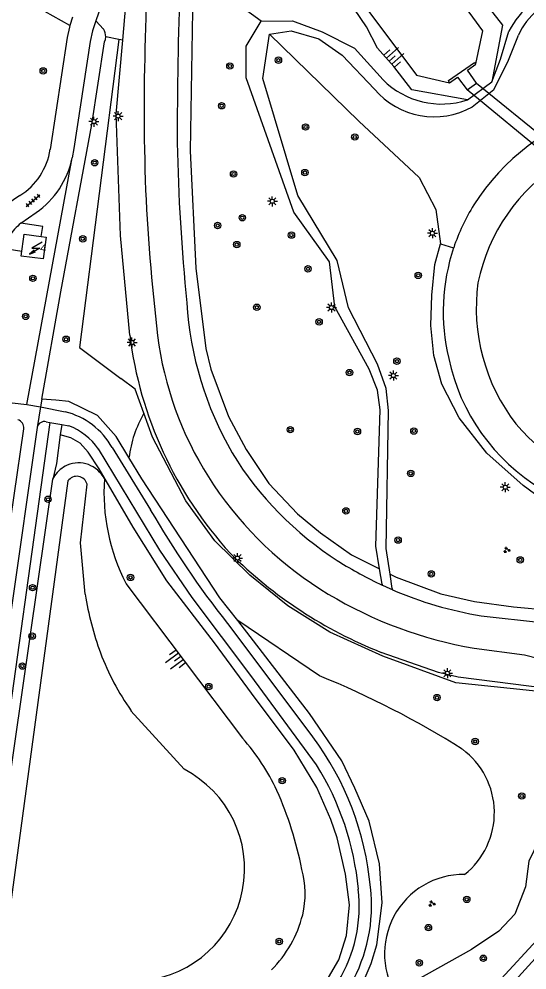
# Model space of a CAD drawing. Extents: x 128000 to 131008, y 398996 to 402500.
# Drawn here: x 128567.7 to 128631.2, y 400118.4 to 400237.2 of the extents above; entities that cross this region are included whole.
import ezdxf

# ---------------------------------------------------------------- set-up
doc = ezdxf.new("R2010")
doc.units = 0
for name, color, linetype in [('gg-afsc-hekwerk', 7, 'Continuous'), ('gg-anno-huisnummerreeks BGT', 7, 'Continuous'), ('gg-bbg-hoofdgebouw', 7, 'Continuous'), ('gg-knt-onverhard', 7, 'Continuous'), ('gg-knt-verharding', 7, 'Continuous'), ('gg-kntw-beschoeiing', 7, 'Continuous'), ('gg-kntw-bovenkant insteek waterloop', 7, 'Continuous'), ('gg-kntw-waterlijn', 7, 'Continuous'), ('gg-kwrk-duiker nz vlak', 7, 'Continuous'), ('gg-kwrk-uitstroombak niveau min 01', 7, 'Continuous'), ('gt-grn-groengrens', 7, 'Continuous'), ('gt-grn-weggrens', 7, 'Continuous'), ('gt-symb-boom', 7, 'Continuous'), ('gt-symb-groenvak', 7, 'Continuous'), ('gt-symb-lichtmast', 7, 'Continuous'), ('gt-symb-talud symbool', 7, 'Continuous'), ('gt-symb-tegel verharding', 7, 'Continuous'), ('gt-symb-trafo symbool', 7, 'Continuous')]:
    doc.layers.add(name, color=color, linetype=linetype)

# ---------------------------------------------------------------- blocks, each defined once
blk = doc.blocks.new('gt0-GRVAK')
at = {"layer": 'gt-symb-groenvak'}
for p, q in [((-0.11, 0.19), (-0.23, 0.24)), ((-0.18, 0.15), (0.09, 0.15)), ((-0.09, 0.21), (-0.16, 0.32)), ((-0.05, 0.21), (-0.05, 0.39)), ((0, 0.21), (0.06, 0.32)), ((0.01, 0.19), (0.13, 0.24)), ((0.26, -0.05), (0.2, 0.06)), ((0.3, -0.05), (0.3, 0.13)), ((0.35, -0.05), (0.41, 0.06)), ((-0.25, -0.23), (-0.36, -0.18)), ((-0.32, -0.26), (-0.05, -0.26)), ((-0.23, -0.21), (-0.29, -0.1)), ((-0.18, -0.2), (-0.18, -0.02)), ((-0.14, -0.21), (-0.07, -0.1)), ((-0.12, -0.23), (0, -0.18)), ((0.24, -0.07), (0.12, -0.02)), ((0.17, -0.11), (0.44, -0.11)), ((0.37, -0.07), (0.49, -0.02))]:
    blk.add_line(p, q, dxfattribs=at)
blk = doc.blocks.new('gt0-BOOM')
at = {"layer": 'gt-symb-boom'}
for radius in [0.4, 0.2]:
    blk.add_circle((0, 0), radius, dxfattribs=at)
blk = doc.blocks.new('gt0-LMAST')
at = {"layer": 'gt-symb-lichtmast'}
for p, q in [((-0.18, 0.17), (-0.45, 0.44)), ((-0.01, 0.25), (-0.01, 0.62)), ((0.17, 0.17), (0.44, 0.44)), ((-0.26, 0), (-0.63, 0)), ((-0.18, -0.18), (-0.45, -0.45)), ((-0.01, -0.25), (-0.01, -0.63)), ((0.44, -0.45), (0.17, -0.18)), ((0.24, 0), (0.62, 0))]:
    blk.add_line(p, q, dxfattribs=at)
blk.add_circle((-0.01, 0), 0.25, dxfattribs=at)
blk = doc.blocks.new('gt0-TALUD_1')
at = {"layer": 'gt-symb-talud symbool'}
for p, q in [((-1, -1), (-1, 0)), ((-0.5, -2), (-0.5, 0)), ((0.5, -2), (0.5, 0)), ((1, -1), (1, 0)), ((0, -1), (0, 0))]:
    blk.add_line(p, q, dxfattribs=at)
blk = doc.blocks.new('gt0-HSP')
at = {"layer": 'gt-symb-trafo symbool'}
for points in [[(0.77, 0.75), (-0.53, 0), (0.47, 0), (-0.83, -0.75)], [(-0.22, -0.24), (-0.83, -0.75), (-0.08, -0.48)]]:
    blk.add_lwpolyline(points, dxfattribs=at)
blk = doc.blocks.new('gt0-TEG1')
at = {"layer": 'gt-symb-tegel verharding'}
for p, q in [((-1.13, 0), (1.12, 0)), ((-0.9, -0.25), (-0.9, 0.25)), ((-0.45, -0.25), (-0.45, 0.25)), ((0, -0.25), (0, 0.25)), ((0.45, -0.25), (0.45, 0.25)), ((0.9, -0.25), (0.9, 0.25))]:
    blk.add_line(p, q, dxfattribs=at)

msp = doc.modelspace()

# ---------------------------------------------------------------- linework, layer by layer
at = {"layer": 'gg-afsc-hekwerk'}
for points in [[(128580.66, 400234.56), (128581.18, 400240.43), (128582.3, 400250.62)], [(128581.54, 400197.74), (128580.4, 400210.16), (128579.86, 400225.31), (128580.66, 400234.56)], [(128649.39, 400151.6), (128622.56, 400155), (128620.12, 400155.61), (128612.97, 400158.11)]]:
    msp.add_lwpolyline(points, dxfattribs=at)
for centre, radius, start, end in [((128630.65, 400203.86), 49.49, 187.1045, 222.4274), ((128633.35, 400209.74), 55.51, 225.0258, 248.4624)]:
    msp.add_arc(centre, radius, start, end, dxfattribs=at)
at = {"layer": 'gg-bbg-hoofdgebouw'}
msp.add_line((128568.06, 400208.2), (128568.27, 400209.71), dxfattribs=at)
for points in [[(128568.27, 400209.71), (128568.36, 400210.35), (128570.49, 400210.05)], [(128570.49, 400210.05), (128571.09, 400209.97), (128570.71, 400207.24), (128567.98, 400207.61), (128568.06, 400208.2)]]:
    msp.add_lwpolyline(points, dxfattribs=at)
at = {"layer": 'gg-knt-onverhard'}
for p, q in [((128623.73, 400227.11), (128626.8, 400229.37)), ((128613.06, 400166.64), (128612.75, 400168.54)), ((128614.33, 400166.09), (128614.06, 400167.89)), ((128613.06, 400166.64), (128613.08, 400166.51)), ((128614.33, 400166.09), (128614.35, 400165.94))]:
    msp.add_line(p, q, dxfattribs=at)
for points in [[(128612.75, 400168.54), (128612.3, 400171.38), (128612.83, 400188.42), (128612.5, 400190.87), (128611.44, 400193.48), (128607.15, 400201.27), (128606.49, 400206.88), (128602.05, 400213.08), (128596.1, 400229.86), (128596.09, 400233.83), (128597.95, 400236.93)], [(128597.95, 400236.93), (128601.86, 400236.98), (128605.56, 400235.62), (128609.61, 400233.58), (128613.19, 400229.62)], [(128614.06, 400167.89), (128613.57, 400171.08), (128613.88, 400188.3), (128613.56, 400191.07), (128612.49, 400194.11), (128608.86, 400201.15), (128607.47, 400207.05), (128602.56, 400215.17), (128598.18, 400229.77), (128599.01, 400235.33)], [(128599.01, 400235.33), (128601.7, 400235.73), (128605.16, 400234.73), (128608.1, 400232.7), (128612.11, 400228.45)], [(128626.8, 400229.37), (128627.86, 400232.2), (128628.92, 400235.69)], [(128624.34, 400226.26), (128627.04, 400228.4), (128628.76, 400231.85), (128630.12, 400235.21)]]:
    msp.add_lwpolyline(points, dxfattribs=at)
for centre, radius, start, end in [((128639.1, 400230.39), 11.48, 108.2115, 152.4752), ((128637.82, 400231.72), 8.46, 102.5643, 155.6271), ((128620.49, 400236.9), 10.31, 224.9265, 288.2963), ((128619.55, 400234.75), 9.75, 220.2482, 299.448)]:
    msp.add_arc(centre, radius, start, end, dxfattribs=at)
at = {"layer": 'gg-knt-verharding'}
for p, q in [((128574.37, 400237.43), (128574.07, 400236.38)), ((128577.32, 400236.98), (128578.26, 400235.96)), ((128568.66, 400189.06), (128574.34, 400219.86)), ((128567.94, 400211.72), (128569.86, 400213.03)), ((128566.21, 400208.5), (128568.06, 400208.2)), ((128564.27, 400189.55), (128568.66, 400189.06)), ((128570.56, 400189.75), (128570.39, 400188.79)), ((128570.39, 400188.79), (128573.46, 400188.16)), ((128571.1, 400186.91), (128571.56, 400186.83)), ((128571.56, 400186.83), (128573.04, 400186.57)), ((128573.04, 400186.57), (128573.92, 400186.42)), ((128579.34, 400183.68), (128584.12, 400175.91)), ((128593.74, 400161.72), (128604.42, 400147.54))]:
    msp.add_line(p, q, dxfattribs=at)
for points in [[(128579.51, 400243.97), (128579.28, 400242.95), (128579, 400241.95), (128577.32, 400236.98)], [(128577.32, 400236.98), (128576.88, 400235.73), (128576.6, 400234.39), (128574.55, 400221.03), (128574.34, 400219.86)], [(128574.07, 400236.38), (128574.01, 400236.18), (128573.73, 400234.89), (128571.59, 400220.93)], [(128570.56, 400189.75), (128572.93, 400203.15), (128576.79, 400224.04), (128578.38, 400234.34), (128578.49, 400234.65), (128578.54, 400234.97)], [(128567.8, 400215.15), (128566.23, 400214.09), (128565.38, 400213.36)], [(128570.49, 400210.05), (128570.66, 400211.29), (128567.94, 400211.72)], [(128569.96, 400186.2), (128566.68, 400163.14), (128563.16, 400138.16), (128559.74, 400113.49), (128553.29, 400067.29)], [(128558.45, 400115.78), (128562.02, 400141.51), (128565.91, 400169.36), (128568.29, 400186.03)], [(128604.89, 400144.05), (128596.67, 400155.24), (128589.32, 400164.97), (128585.29, 400170.86), (128577.63, 400183.51)], [(128614.35, 400165.94), (128613.71, 400166.22), (128613.08, 400166.51)], [(128625.43, 400162.69), (128640.53, 400161), (128643.77, 400160.58), (128644.65, 400160.42), (128645.5, 400160.23), (128646.32, 400160.01), (128649.43, 400159.08), (128650.2, 400158.9), (128650.98, 400158.75), (128651.77, 400158.66), (128652.58, 400158.63), (128653.43, 400158.67)], [(128624.57, 400158.64), (128630.86, 400157.82), (128636.24, 400156.44), (128643.02, 400155.56), (128652.65, 400154.04), (128655.01, 400153.42)]]:
    msp.add_lwpolyline(points, dxfattribs=at)
for centre, radius, start, end in [((128840.5, 400231.22), 257.04, 174.5129, 178.9065), ((129161.65, 400221.31), 574.19, 177.94808, 179.95489), ((128576.87, 400235.04), 1.67, 357.38, 33.4606), ((128855.06, 400225.99), 271.73, 177.8629, 182.1427), ((128648.03, 400199.13), 27.81, 106.0622, 147.7182), ((128844.04, 400227.1), 256.63, 181.1924, 185.6655), ((128563.37, 400222.19), 8.32, 302.2036, 351.3258), ((128563.37, 400222.18), 11.22, 305.3249, 348.0341), ((128647.86, 400199.55), 23.3, 122.0585, 168.2997), ((128835.86, 400227.72), 252.63, 182.6971, 187.1012), ((128646.04, 400200.62), 25.33, 148.1548, 161.537), ((128573.58, 400205.13), 8.67, 130.5611, 145.0954), ((128645.98, 400200.65), 25.27, 161.5565, 193.3316), ((128648.46, 400201.13), 23.63, 172.3527, 217.7658), ((128631.56, 400204.55), 42.99, 183.7068, 210.0502), ((128628.41, 400203.38), 43.79, 189.056, 213.7936), ((128645.82, 400199.94), 24.96, 191.8275, 239.1141), ((128571.3, 400179.21), 9.2, 29.0495, 76.4389), ((128567.25, 400186.16), 1.05, 353.1895, 72.5745), ((128570.89, 400185.98), 0.959, 77.2928, 166.2572), ((128648.46, 400202.44), 24.46, 220.1905, 264.5214), ((128570.79, 400178.6), 8.42, 35.6118, 68.1828), ((128630.03, 400204.78), 41.8, 211.3791, 237.5418), ((128630.17, 400204.76), 46.02, 214.0004, 238.804), ((128692.24, 400238.92), 125.15, 210.231, 218.0854), ((128633.1, 400209.53), 47.45, 237.4947, 245.0429), ((128633.38, 400210.42), 52.52, 239.0114, 260.3456), ((128633.18, 400209.65), 47.6, 246.7025, 260.6393), ((128574.94, 400125.49), 36.81, 5.1435, 36.8066), ((128574.37, 400125.15), 35.9, 5.4437, 31.7741), ((128591.92, 400126.46), 18.3, 291.2144, 6.5868), ((128591.97, 400126.44), 19.78, 293.7941, 6.8212)]:
    msp.add_arc(centre, radius, start, end, dxfattribs=at)
at = {"layer": 'gg-kntw-beschoeiing'}
for points in [[(128617.8, 400246.49), (128625.63, 400235.73), (128624.72, 400231.63)], [(128609.4, 400240.84), (128617.35, 400230.2), (128621.51, 400229.24)]]:
    msp.add_lwpolyline(points, dxfattribs=at)
at = {"layer": 'gg-kntw-bovenkant insteek waterloop'}
for p, q in [((128571.91, 400179.75), (128572.16, 400180.17)), ((128581.06, 400166.73), (128595.62, 400147.41)), ((128650.14, 400141.4), (128570.22, 400054.89)), ((128571.64, 400053.48), (128651.34, 400140.91))]:
    msp.add_line(p, q, dxfattribs=at)
for points in [[(128620.22, 400248.13), (128620.3, 400247.51), (128623.48, 400242.89), (128623.95, 400241.65), (128624.8, 400240.45), (128626.45, 400238.55), (128628.1, 400236.42), (128626.8, 400229.37)], [(128623.73, 400227.11), (128616.79, 400228.37), (128614.54, 400231.27), (128612.51, 400233.55), (128611.14, 400236.22), (128609.6, 400238.45), (128608.56, 400239.45), (128607.92, 400239.84)], [(128556.9, 400072.34), (128557.29, 400078.54), (128564.28, 400126.73), (128571.91, 400179.75)]]:
    msp.add_lwpolyline(points, dxfattribs=at)
for centre, radius, start, end in [((128575.15, 400178.17), 3.6, 113.533, 146.2663), ((128575.15, 400178.17), 3.6, 26.4262, 113.5385), ((128603.16, 400178.09), 24.85, 176.111, 207.1956), ((128574.19, 400128.61), 28.51, 25.436, 41.2641), ((128557.01, 400121.88), 46.93, 11.2157, 23.8427), ((128591.97, 400127.98), 11.48, 346.7649, 15.3198), ((128588.54, 400129.05), 15.07, 315.2818, 345.7806)]:
    msp.add_arc(centre, radius, start, end, dxfattribs=at)
at = {"layer": 'gg-kntw-waterlijn'}
msp.add_line((128588.33, 400143.51), (128581.69, 400150.82), dxfattribs=at)
for points in [[(128573.82, 400179.52), (128566.64, 400126.61), (128558.85, 400072.92)], [(128575.96, 400165.36), (128575.4, 400171.78), (128576.21, 400179.1)]]:
    msp.add_lwpolyline(points, dxfattribs=at)
for centre, radius, start, end in [((128574.92, 400178.76), 1.34, 14.6972, 145.4863), ((128613.97, 400171.4), 38.48, 189.0249, 200.301), ((128608.81, 400169.76), 33.07, 200.7384, 214.9263), ((128581.87, 400131.07), 14.02, 275.8141, 62.5632)]:
    msp.add_arc(centre, radius, start, end, dxfattribs=at)
at = {"layer": 'gg-kwrk-duiker nz vlak'}
for p, q in [((128644.02, 400211.59), (128623.68, 400228.37)), ((128624.87, 400229.19), (128644.77, 400212.98))]:
    msp.add_line(p, q, dxfattribs=at)
at = {"layer": 'gg-kwrk-uitstroombak niveau min 01'}
msp.add_line((128623.68, 400228.37), (128624.87, 400229.19), dxfattribs=at)
for points in [[(128621.51, 400229.24), (128621.35, 400229.53), (128624.6, 400231.79), (128624.72, 400231.63)], [(128624.87, 400229.19), (128623.72, 400230.81), (128624.76, 400231.57), (128624.72, 400231.63)], [(128621.51, 400229.24), (128622.47, 400229.95), (128623.68, 400228.37)]]:
    msp.add_lwpolyline(points, dxfattribs=at)
at = {"layer": 'gt-grn-groengrens'}
for p, q in [((128597.95, 400236.93), (128591.22, 400241.87)), ((128574.07, 400236.38), (128565.68, 400241.12)), ((128580.19, 400234.65), (128578.54, 400234.97)), ((128580.66, 400234.56), (128580.19, 400234.65)), ((128620.35, 400209.12), (128622.01, 400208.64)), ((128572.32, 400189.59), (128570.56, 400189.75)), ((128571.56, 400186.83), (128554.64, 400065.83)), ((128573.04, 400186.57), (128572.86, 400185.27)), ((128605.25, 400155.18), (128595.03, 400162.08))]:
    msp.add_line(p, q, dxfattribs=at)
for points in [[(128589.38, 400238.24), (128589.09, 400220.76), (128589.81, 400206.11), (128591.05, 400196.08), (128591.68, 400193.46), (128593.87, 400187.55), (128596.1, 400183.44), (128598.9, 400179.21), (128602.49, 400175.43), (128605.37, 400173.02), (128609.25, 400170.28), (128612.75, 400168.54)], [(128599.01, 400235.33), (128610.17, 400224.44), (128617.71, 400217.41), (128619.79, 400213.41), (128620.35, 400209.12)], [(128580.19, 400234.65), (128575.27, 400196.17), (128580.42, 400192.33)], [(128658.3, 400170.33), (128648.38, 400172.03), (128642.17, 400173.05), (128637.37, 400174.32), (128635.12, 400175.71), (128630.71, 400178.95), (128626.17, 400183), (128622.68, 400187.39), (128620.53, 400191.59), (128619.53, 400195.19), (128619.15, 400198.95), (128619.27, 400202.72), (128619.64, 400206.54), (128620.35, 400209.12)], [(128583.31, 400187.98), (128582.22, 400190.99), (128580.42, 400192.33)], [(128581.44, 400182.43), (128579.84, 400185.07), (128577.53, 400187.69), (128573.93, 400189.44), (128572.32, 400189.59)], [(128652.96, 400150.49), (128638.63, 400152.6), (128622.27, 400154.32), (128613.15, 400157.63), (128606.54, 400160.62), (128601.28, 400163.94), (128596.54, 400167.75), (128592.16, 400172.04), (128588.53, 400177.03), (128584.4, 400184.97), (128583.31, 400187.98)], [(128572.86, 400185.27), (128572.37, 400181.71), (128571.91, 400179.75)], [(128606.07, 400116.99), (128607.68, 400119.72), (128608.61, 400122.76), (128608.98, 400126.6), (128608.49, 400130.41), (128607.46, 400134.93), (128606.66, 400137.22), (128604.92, 400141.22), (128602.07, 400145.9), (128596.75, 400153.02), (128592.13, 400159.31), (128586.18, 400167.05), (128581.97, 400173.74), (128577.7, 400181.05), (128576.36, 400183.1), (128575.34, 400184.24), (128574.16, 400184.9), (128572.86, 400185.27)], [(128595.03, 400162.08), (128592.78, 400164.93), (128583.03, 400179.78), (128581.44, 400182.43)], [(128614.06, 400167.89), (128614.82, 400167.5), (128620.39, 400165.42), (128624.63, 400164.47), (128629.49, 400163.81), (128634.02, 400163.4), (128638.05, 400162.9), (128645.6, 400161.87), (128657.47, 400159.76)], [(128567.14, 400071.24), (128568.35, 400074.63), (128569.72, 400078.61), (128572.44, 400085.89), (128575.02, 400090.18), (128578.24, 400094.03), (128584.27, 400098.76), (128588.83, 400101.44), (128601.83, 400108.01), (128605.09, 400109.96), (128608.07, 400112.91), (128610.58, 400116.63), (128611.69, 400119.27), (128612.43, 400121.59), (128613.06, 400126.85), (128612.76, 400131.71), (128611.45, 400137.04), (128609.68, 400141.16), (128608.03, 400144.58), (128604.01, 400150.48), (128595.03, 400162.08)], [(128650.14, 400141.4), (128647.63, 400142.41), (128646.43, 400141.18), (128644.34, 400140.79), (128641.89, 400139.47), (128633.33, 400135.98), (128631.41, 400132.05), (128630.97, 400128.81), (128629.66, 400125.4), (128627.65, 400123.31), (128624.22, 400121), (128617.15, 400117.04), (128615.1, 400114.9)]]:
    msp.add_lwpolyline(points, dxfattribs=at)
for centre, radius, start, end in [((128595.94, 400180.63), 14.61, 149.8027, 172.9379), ((128562.67, 400050.27), 113.22, 57.7455, 67.9109), ((128617.25, 400138.09), 9.85, 308.4646, 53.572), ((128623.26, 400120.49), 9.89, 89.3508, 214.3683)]:
    msp.add_arc(centre, radius, start, end, dxfattribs=at)
at = {"layer": 'gt-grn-weggrens'}
for p, q in [((128568.66, 400189.06), (128570.39, 400188.79)), ((128570.39, 400188.79), (128569.96, 400186.2))]:
    msp.add_line(p, q, dxfattribs=at)

# ---------------------------------------------------------------- block references
at = {"layer": 'gt-symb-boom'}
for p in [(128594.05, 400231.34), (128600.12, 400232.07), (128570.73, 400230.73), (128593.02, 400226.37), (128603.51, 400223.72), (128609.66, 400222.47), (128577.16, 400219.26), (128594.51, 400217.85), (128603.42, 400218.03), (128595.6, 400212.39), (128592.52, 400211.42), (128601.74, 400210.22), (128575.67, 400209.76), (128594.91, 400209.04), (128603.81, 400206.01), (128617.58, 400205.19), (128597.42, 400201.21), (128605.2, 400199.39), (128573.59, 400197.22), (128614.92, 400194.48), (128609, 400193.05), (128601.6, 400185.92), (128609.99, 400185.69), (128617.04, 400185.75), (128616.65, 400180.46), (128571.33, 400177.23), (128608.55, 400175.78), (128615.07, 400172.13), (128630.33, 400169.66), (128581.63, 400167.47), (128619.22, 400167.91), (128569.35, 400160.14), (128568.12, 400156.4), (128591.41, 400153.84), (128619.93, 400152.47), (128624.7, 400146.98), (128600.59, 400142.09), (128630.52, 400140.17), (128623.65, 400127.26), (128618.86, 400123.74), (128600.22, 400122), (128625.72, 400119.91), (128617.72, 400119.34)]:
    msp.add_blockref('gt0-BOOM', p, dxfattribs=at)
for p, rotation in [((128569.44, 400204.82), -70.67751762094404), ((128568.54, 400200.07), 82.00768607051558), ((128569.4, 400166.19), 82.00768607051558)]:
    msp.add_blockref('gt0-BOOM', p, dxfattribs=dict(at, rotation=rotation))
at = {"layer": 'gt-symb-groenvak'}
for p in [(128628.64, 400170.89), (128619.28, 400126.72)]:
    msp.add_blockref('gt0-GRVAK', p, dxfattribs=at)
at = {"layer": 'gt-symb-lichtmast'}
for p in [(128577.07, 400224.39), (128580.1, 400225.08), (128599.36, 400214.44), (128619.36, 400210.45), (128606.75, 400201.17), (128581.83, 400196.81), (128614.49, 400192.68), (128628.47, 400178.73), (128595.01, 400169.89), (128621.23, 400155.5)]:
    msp.add_blockref('gt0-LMAST', p, dxfattribs=at)
at = {"layer": 'gt-symb-talud symbool'}
for p, xscale, yscale, rotation in [((128613.95, 400231.96), 0.9999864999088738, 0.9999864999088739, 131.14819511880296), ((128587.92, 400157.64), 1.0004024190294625, 1.0004024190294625, -53.004102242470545)]:
    msp.add_blockref('gt0-TALUD_1', p, dxfattribs=dict(at, xscale=xscale, yscale=yscale, rotation=rotation))
at = {"layer": 'gt-symb-tegel verharding', "rotation": 40.33396601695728}
msp.add_blockref('gt0-TEG1', (128569.47, 400214.54), dxfattribs=at)
at = {"layer": 'gt-symb-trafo symbool'}
msp.add_blockref('gt0-HSP', (128569.83, 400208.6), dxfattribs=at)

# ---------------------------------------------------------------- texts
at = {"layer": 'gg-anno-huisnummerreeks BGT'}
msp.add_text('4', height=1, rotation=352.1, dxfattribs=at).set_placement((128570.3, 400208.16))

doc.saveas('drawing.dxf')
